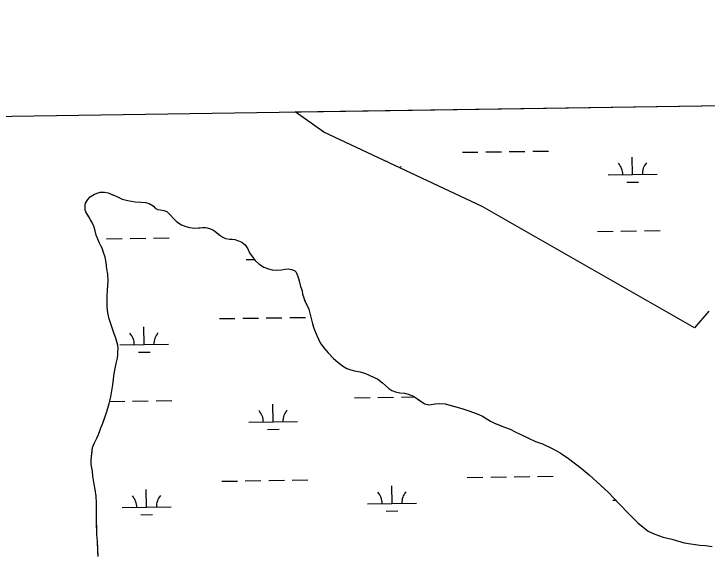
# Model space of a CAD drawing. Extents: x 3807117 to 3845308, y 337856 to 363736.
# Drawn here: x 3828946 to 3830364, y 360840 to 361939 of the extents above; entities that cross this region are included whole.
import ezdxf

# ---------------------------------------------------------------- set-up
doc = ezdxf.new("R2010")
doc.units = 0
for name, color, linetype in [('V-GRID-FRAM', 7, 'Continuous'), ('V-TOPO-SHOR', 7, 'Continuous'), ('V-WETL-SWMP', 7, 'Continuous')]:
    doc.layers.add(name, color=color, linetype=linetype)

msp = doc.modelspace()

# ---------------------------------------------------------------- linework, layer by layer
at = {"layer": 'V-GRID-FRAM'}
msp.add_lwpolyline([(3811100.6, 361461.9), (3842914.2, 361938.5), (3843194.5, 343758.3), (3811365, 343281.4), (3811100.6, 361461.9)], dxfattribs=at)
at = {"layer": 'V-TOPO-SHOR'}
for p, q in [((3829579.6, 361696.4), (3829521.5, 361737.8)), ((3829903.4, 361544.5), (3829579.6, 361696.4)), ((3830337.7, 361296), (3829903.4, 361544.5)), ((3830367.2, 361330.5), (3830337.7, 361296))]:
    msp.add_line(p, q, dxfattribs=at)
for points in [[(3829118.4, 360828.2), (3829117.9, 360839.7), (3829116.8, 360859.9), (3829115.9, 360873.8), (3829115.4, 360886.8), (3829114.8, 360900.3), (3829114.7, 360910.6), (3829114.9, 360923.7), (3829115.2, 360938), (3829114.2, 360952.2), (3829112.5, 360965.3), (3829110.4, 360976.8), (3829107.8, 360993), (3829106.5, 361002.9), (3829104.4, 361016.7), (3829104.3, 361024.3), (3829104.6, 361033.4), (3829106.1, 361043.3), (3829107.1, 361051.3), (3829111, 361061.2), (3829116, 361070.8), (3829119.1, 361078.4), (3829121.1, 361083.5), (3829124.1, 361091.9), (3829128, 361101.5), (3829131.8, 361113), (3829135.3, 361123.3), (3829138.4, 361131.7), (3829141, 361141.6), (3829144, 361154.8), (3829146.3, 361167.5), (3829148.5, 361179.4), (3829150, 361191.3), (3829151, 361202.8), (3829152.9, 361213.1), (3829155.5, 361223.5), (3829157.8, 361234.2), (3829158.9, 361241.4), (3829158.9, 361246.9), (3829159.2, 361253.7), (3829158.7, 361260.8), (3829156.6, 361267.9), (3829154.6, 361275), (3829151.3, 361283.7), (3829148.4, 361292.4), (3829144.7, 361302.6), (3829140.6, 361314.5), (3829138.5, 361326.8), (3829136.8, 361339.4), (3829136.7, 361351.7), (3829136.5, 361362), (3829137.6, 361374.3), (3829138.6, 361391.8), (3829138, 361406), (3829136.3, 361417.1), (3829134.6, 361430.2), (3829132.5, 361440.5), (3829129.6, 361450.4), (3829126.3, 361459), (3829123.9, 361464.2), (3829121.4, 361469.7), (3829117.8, 361477.6), (3829114.5, 361485.5), (3829112, 361494.6), (3829110.4, 361502.1), (3829106.7, 361510.7), (3829102.7, 361517), (3829099, 361523), (3829093, 361533.6), (3829092.1, 361537.1), (3829091.6, 361547.8), (3829092.4, 361551.4), (3829097.4, 361559), (3829102.1, 361564.2), (3829107.2, 361567.8), (3829111.2, 361569.9), (3829118.7, 361572.3), (3829122.6, 361573.6), (3829131.4, 361573.7), (3829138.9, 361572.2), (3829146.5, 361569.1), (3829156.8, 361564.8), (3829167.6, 361559.8), (3829179.1, 361556.4)], [(3829179.1, 361556.4), (3829194.2, 361553.8), (3829205.7, 361553.5), (3829215.3, 361552.8), (3829222.4, 361550.9), (3829230.8, 361545.5), (3829234.8, 361541.1), (3829240, 361538), (3829245.9, 361537.7), (3829252.7, 361536.6), (3829259.1, 361534.3), (3829265.9, 361527.6), (3829273.1, 361519.4), (3829279.5, 361513.1), (3829288.7, 361506.9), (3829297.9, 361503.4), (3829305.4, 361501.5), (3829316.2, 361500), (3829323.7, 361500.5), (3829327.2, 361501), (3829332, 361501.4), (3829338.3, 361501.5), (3829341.5, 361500.7), (3829348.3, 361498.8), (3829353.1, 361496.9), (3829357.1, 361494.2), (3829361.1, 361490.6), (3829367.1, 361485.9), (3829373.4, 361481.7), (3829378.6, 361479.3), (3829387.4, 361477.5), (3829392.5, 361477.5), (3829398.1, 361477.2), (3829405.6, 361474.5), (3829412.4, 361471.4), (3829419.2, 361465.9), (3829424.5, 361458), (3829428.1, 361449.8), (3829433.4, 361442.3), (3829439.4, 361434), (3829447.4, 361426.2), (3829457, 361420.4), (3829466.9, 361416.9), (3829474.5, 361415), (3829483.6, 361414.3), (3829493.5, 361415.2), (3829500.7, 361416.5), (3829507, 361417), (3829513.7, 361415.8), (3829519.7, 361413.5), (3829523.3, 361410), (3829526.2, 361403.3), (3829527.8, 361397), (3829529.9, 361389.9), (3829532.4, 361380.8), (3829535.3, 361371.7), (3829536.5, 361365.4), (3829539, 361357.5), (3829540.6, 361353.1), (3829543.1, 361346.8), (3829545.9, 361341.7), (3829549.2, 361334.2), (3829551.2, 361326.3), (3829553.7, 361315.6), (3829556.6, 361304.5), (3829559.5, 361295.8), (3829565.6, 361280.5), (3829572.5, 361265.9), (3829580.2, 361255.2), (3829588.6, 361245.4), (3829599.5, 361233.7), (3829608.3, 361225.8), (3829617.9, 361218.8), (3829627, 361213.4), (3829635.4, 361210.3), (3829642.6, 361208), (3829654.1, 361206.1), (3829665.2, 361203.1), (3829690.3, 361191.5), (3829699.9, 361184.1), (3829705.9, 361178.2), (3829712.7, 361172.3), (3829718.7, 361168), (3829726.3, 361165.3), (3829735, 361163.4), (3829745, 361162.8), (3829752.5, 361160.5), (3829762.9, 361156.6), (3829771.3, 361150.8), (3829780.9, 361144.1), (3829786.4, 361140.6), (3829795.2, 361138.7), (3829807.5, 361140.9), (3829817.4, 361141.8), (3829828.1, 361140.7), (3829839.6, 361137.7), (3829852.7, 361134.2), (3829863.9, 361130.8), (3829876.2, 361126.2), (3829885.8, 361123.1), (3829896.5, 361119.3)], [(3829896.5, 361119.3), (3829904.5, 361115.8), (3829910.1, 361111.9), (3829920.4, 361105.3), (3829928.8, 361101.4), (3829937.6, 361097.9), (3829947.1, 361094.1), (3829960.7, 361089.1), (3829971.4, 361083.7), (3829983, 361078.2), (3829998.5, 361070.5), (3830012.9, 361063.9), (3830026.8, 361058.9), (3830048.3, 361048.8), (3830063.1, 361040.7), (3830080.3, 361029), (3830105.9, 361009.5), (3830122.3, 360995.4), (3830137.1, 360982.1), (3830161.9, 360959.7), (3830183.6, 360936.6), (3830203.7, 360915.8), (3830221.7, 360897.4), (3830242.9, 360880.6), (3830256.9, 360874), (3830274, 360867.8), (3830291.5, 360863.7), (3830316.9, 360856.8), (3830335.2, 360853.9), (3830348.7, 360851.6), (3830360.6, 360851), (3830374.1, 360849.2)]]:
    msp.add_lwpolyline(points, dxfattribs=at)
at = {"layer": 'V-WETL-SWMP'}
for p, q in [((3829521.5, 361737.8), (3830843.2, 361757.7)), ((3829579.6, 361696.4), (3829521.5, 361737.8)), ((3829903.4, 361544.5), (3829579.6, 361696.4)), ((3829863.1, 361655.3), (3829895.1, 361655.7)), ((3829911.1, 361656), (3829943.1, 361656.5)), ((3829959.1, 361656.7), (3829991.1, 361657.2)), ((3830007.1, 361657.4), (3830039.1, 361657.9)), ((3829708.8, 361635.8), (3829708.8, 361638.2)), ((3830211.2, 361609.7), (3830210.6, 361645.7)), ((3830161.2, 361609), (3830261.2, 361610.5)), ((3830199.4, 361594.1), (3830223.4, 361594.5)), ((3829097.4, 361559), (3829102.1, 361564.2)), ((3829102.1, 361564.2), (3829107.2, 361567.8)), ((3829107.2, 361567.8), (3829111.2, 361569.9)), ((3829111.2, 361569.9), (3829122.6, 361573.6)), ((3829122.6, 361573.6), (3829131.4, 361573.7)), ((3829131.4, 361573.7), (3829138.9, 361572.2)), ((3829138.9, 361572.2), (3829156.8, 361564.8)), ((3829156.8, 361564.8), (3829167.6, 361559.8)), ((3829091.6, 361547.8), (3829092.4, 361551.4)), ((3829092.1, 361537.1), (3829091.6, 361547.8)), ((3829092.4, 361551.4), (3829097.4, 361559)), ((3829167.6, 361559.8), (3829179.1, 361556.4)), ((3829179.1, 361556.4), (3829194.2, 361553.8)), ((3829194.2, 361553.8), (3829205.7, 361553.5)), ((3829205.7, 361553.5), (3829215.3, 361552.8)), ((3829215.3, 361552.8), (3829222.4, 361550.9)), ((3829222.4, 361550.9), (3829230.8, 361545.5)), ((3829093, 361533.6), (3829092.1, 361537.1)), ((3829099, 361523), (3829093, 361533.6)), ((3829230.8, 361545.5), (3829234.8, 361541.1)), ((3829234.8, 361541.1), (3829240, 361538)), ((3829240, 361538), (3829245.9, 361537.7)), ((3829245.9, 361537.7), (3829252.7, 361536.6)), ((3829252.7, 361536.6), (3829259.1, 361534.3)), ((3829259.1, 361534.3), (3829265.9, 361527.6)), ((3830337.7, 361296), (3829903.4, 361544.5)), ((3829102.7, 361517), (3829099, 361523)), ((3829265.9, 361527.6), (3829273.1, 361519.4)), ((3829273.1, 361519.4), (3829279.5, 361513.1)), ((3829106.7, 361510.7), (3829102.7, 361517)), ((3829110.4, 361502.1), (3829106.7, 361510.7)), ((3829279.5, 361513.1), (3829288.7, 361506.9)), ((3829288.7, 361506.9), (3829297.9, 361503.4)), ((3829112, 361494.6), (3829110.4, 361502.1)), ((3829114.5, 361485.5), (3829112, 361494.6)), ((3829297.9, 361503.4), (3829305.4, 361501.5)), ((3829305.4, 361501.5), (3829316.2, 361500)), ((3829316.2, 361500), (3829323.7, 361500.5)), ((3829323.7, 361500.5), (3829332, 361501.4)), ((3829332, 361501.4), (3829338.3, 361501.5)), ((3829338.3, 361501.5), (3829341.5, 361500.7)), ((3829341.5, 361500.7), (3829348.3, 361498.8)), ((3829348.3, 361498.8), (3829353.1, 361496.9)), ((3829353.1, 361496.9), (3829357.1, 361494.2)), ((3829357.1, 361494.2), (3829361.1, 361490.6)), ((3830139.5, 361493.2), (3830171.5, 361493.7)), ((3830187.5, 361493.9), (3830219.5, 361494.4)), ((3830235.5, 361494.6), (3830267.5, 361495.1)), ((3829117.8, 361477.6), (3829114.5, 361485.5)), ((3829121.4, 361469.7), (3829117.8, 361477.6)), ((3829135.8, 361478.2), (3829167.8, 361478.7)), ((3829183.8, 361478.9), (3829215.8, 361479.4)), ((3829231.8, 361479.6), (3829263.8, 361480.1)), ((3829361.1, 361490.6), (3829367.1, 361485.9)), ((3829367.1, 361485.9), (3829373.4, 361481.7)), ((3829373.4, 361481.7), (3829378.6, 361479.3)), ((3829378.6, 361479.3), (3829387.4, 361477.5)), ((3829387.4, 361477.5), (3829392.5, 361477.5)), ((3829392.5, 361477.5), (3829398.1, 361477.2)), ((3829398.1, 361477.2), (3829405.6, 361474.5)), ((3829123.9, 361464.2), (3829121.4, 361469.7)), ((3829126.3, 361459), (3829123.9, 361464.2)), ((3829405.6, 361474.5), (3829412.4, 361471.4)), ((3829412.4, 361471.4), (3829419.2, 361465.9)), ((3829419.2, 361465.9), (3829424.5, 361458)), ((3829129.6, 361450.4), (3829126.3, 361459)), ((3829132.5, 361440.5), (3829129.6, 361450.4)), ((3829424.5, 361458), (3829428.1, 361449.8)), ((3829428.1, 361449.8), (3829433.4, 361442.3)), ((3829134.6, 361430.2), (3829132.5, 361440.5)), ((3829421.3, 361436), (3829437.8, 361436.3)), ((3829433.4, 361442.3), (3829439.4, 361434)), ((3829136.3, 361417.1), (3829134.6, 361430.2)), ((3829439.4, 361434), (3829447.4, 361426.2)), ((3829447.4, 361426.2), (3829457, 361420.4)), ((3829457, 361420.4), (3829466.9, 361416.9)), ((3829138, 361406), (3829136.3, 361417.1)), ((3829138.6, 361391.8), (3829138, 361406)), ((3829466.9, 361416.9), (3829474.5, 361415)), ((3829474.5, 361415), (3829483.6, 361414.3)), ((3829483.6, 361414.3), (3829493.5, 361415.2)), ((3829493.5, 361415.2), (3829500.7, 361416.5)), ((3829500.7, 361416.5), (3829507, 361417)), ((3829507, 361417), (3829513.7, 361415.8)), ((3829513.7, 361415.8), (3829519.7, 361413.5)), ((3829519.7, 361413.5), (3829523.3, 361410)), ((3829523.3, 361410), (3829526.2, 361403.3)), ((3829137.6, 361374.3), (3829138.6, 361391.8)), ((3829526.2, 361403.3), (3829527.8, 361397)), ((3829527.8, 361397), (3829529.9, 361389.9)), ((3829529.9, 361389.9), (3829532.4, 361380.8)), ((3829532.4, 361380.8), (3829535.3, 361371.7)), ((3829136.5, 361362), (3829137.6, 361374.3)), ((3829535.3, 361371.7), (3829536.5, 361365.4)), ((3829536.5, 361365.4), (3829539, 361357.5)), ((3829136.8, 361339.4), (3829136.5, 361362)), ((3829539, 361357.5), (3829543.1, 361346.8)), ((3829138.5, 361326.8), (3829136.8, 361339.4)), ((3829543.1, 361346.8), (3829545.9, 361341.7)), ((3829545.9, 361341.7), (3829549.2, 361334.2)), ((3829140.6, 361314.5), (3829138.5, 361326.8)), ((3829549.2, 361334.2), (3829551.2, 361326.3)), ((3829551.2, 361326.3), (3829553.7, 361315.6)), ((3830367.2, 361330.5), (3830337.7, 361296)), ((3829144.7, 361302.6), (3829140.6, 361314.5)), ((3829366.3, 361315.1), (3829398.2, 361315.6)), ((3829414.2, 361315.8), (3829446.2, 361316.3)), ((3829462.2, 361316.5), (3829494.2, 361317)), ((3829510.2, 361317.3), (3829542.2, 361317.7)), ((3829553.7, 361315.6), (3829556.6, 361304.5)), ((3829148.4, 361292.4), (3829144.7, 361302.6)), ((3829151.3, 361283.7), (3829148.4, 361292.4)), ((3829212.4, 361262.1), (3829211.9, 361298)), ((3829556.6, 361304.5), (3829559.5, 361295.8)), ((3829559.5, 361295.8), (3829565.6, 361280.5)), ((3829154.6, 361275), (3829151.3, 361283.7)), ((3829565.6, 361280.5), (3829572.5, 361265.9)), ((3829158.7, 361260.8), (3829154.6, 361275)), ((3829572.5, 361265.9), (3829580.2, 361255.2)), ((3829159.2, 361253.7), (3829158.7, 361260.8)), ((3829158.9, 361246.9), (3829159.2, 361253.7)), ((3829162.4, 361261.3), (3829262.4, 361262.8)), ((3829580.2, 361255.2), (3829588.6, 361245.4)), ((3829157.8, 361234.2), (3829158.9, 361241.4)), ((3829158.9, 361241.4), (3829158.9, 361246.9)), ((3829200.7, 361246.4), (3829224.7, 361246.8)), ((3829588.6, 361245.4), (3829599.5, 361233.7)), ((3829152.9, 361213.1), (3829155.5, 361223.5)), ((3829155.5, 361223.5), (3829157.8, 361234.2)), ((3829599.5, 361233.7), (3829608.3, 361225.8)), ((3829608.3, 361225.8), (3829617.9, 361218.8)), ((3829151, 361202.8), (3829152.9, 361213.1)), ((3829617.9, 361218.8), (3829627, 361213.4)), ((3829627, 361213.4), (3829635.4, 361210.3)), ((3829635.4, 361210.3), (3829642.6, 361208)), ((3829642.6, 361208), (3829654.1, 361206.1)), ((3829150, 361191.3), (3829151, 361202.8)), ((3829654.1, 361206.1), (3829665.2, 361203.1)), ((3829665.2, 361203.1), (3829690.3, 361191.5)), ((3829146.3, 361167.5), (3829148.5, 361179.4)), ((3829148.5, 361179.4), (3829150, 361191.3)), ((3829690.3, 361191.5), (3829699.9, 361184.1)), ((3829699.9, 361184.1), (3829705.9, 361178.2)), ((3829144, 361154.8), (3829146.3, 361167.5)), ((3829705.9, 361178.2), (3829712.7, 361172.3)), ((3829712.7, 361172.3), (3829718.7, 361168)), ((3829718.7, 361168), (3829726.3, 361165.3)), ((3829726.3, 361165.3), (3829735, 361163.4)), ((3829141, 361141.6), (3829144, 361154.8)), ((3829642.6, 361153.1), (3829674.6, 361153.5)), ((3829690.6, 361153.8), (3829722.6, 361154.3)), ((3829735, 361163.4), (3829745, 361162.8)), ((3829738.6, 361154.5), (3829765.4, 361154.9)), ((3829745, 361162.8), (3829752.5, 361160.5)), ((3829752.5, 361160.5), (3829762.9, 361156.6)), ((3829762.9, 361156.6), (3829780.9, 361144.1)), ((3829138.4, 361131.7), (3829141, 361141.6)), ((3829141.9, 361145.6), (3829172.8, 361146)), ((3829188.8, 361146.3), (3829220.8, 361146.7)), ((3829236.8, 361147), (3829268.8, 361147.5)), ((3829476.3, 361104.1), (3829475.7, 361140.1)), ((3829780.9, 361144.1), (3829786.4, 361140.6)), ((3829786.4, 361140.6), (3829795.2, 361138.7)), ((3829795.2, 361138.7), (3829807.5, 361140.9)), ((3829807.5, 361140.9), (3829817.4, 361141.8)), ((3829817.4, 361141.8), (3829828.1, 361140.7)), ((3829828.1, 361140.7), (3829852.7, 361134.2)), ((3829128, 361101.5), (3829135.3, 361123.3)), ((3829135.3, 361123.3), (3829138.4, 361131.7)), ((3829852.7, 361134.2), (3829863.9, 361130.8)), ((3829863.9, 361130.8), (3829876.2, 361126.2)), ((3829876.2, 361126.2), (3829885.8, 361123.1)), ((3829885.8, 361123.1), (3829896.5, 361119.3)), ((3829896.5, 361119.3), (3829904.5, 361115.8)), ((3829904.5, 361115.8), (3829910.1, 361111.9)), ((3829910.1, 361111.9), (3829920.4, 361105.3)), ((3829124.1, 361091.9), (3829128, 361101.5)), ((3829426.3, 361103.4), (3829526.3, 361104.9)), ((3829920.4, 361105.3), (3829928.8, 361101.4)), ((3829928.8, 361101.4), (3829947.1, 361094.1)), ((3829947.1, 361094.1), (3829960.7, 361089.1)), ((3829119.1, 361078.4), (3829124.1, 361091.9)), ((3829464.5, 361088.5), (3829488.5, 361088.9)), ((3829960.7, 361089.1), (3829971.4, 361083.7)), ((3829971.4, 361083.7), (3829983, 361078.2)), ((3829111, 361061.2), (3829116, 361070.8)), ((3829116, 361070.8), (3829119.1, 361078.4)), ((3829983, 361078.2), (3829998.5, 361070.5)), ((3829998.5, 361070.5), (3830012.9, 361063.9)), ((3829107.1, 361051.3), (3829111, 361061.2)), ((3830012.9, 361063.9), (3830026.8, 361058.9)), ((3830026.8, 361058.9), (3830048.3, 361048.8)), ((3829104.6, 361033.4), (3829107.1, 361051.3)), ((3830048.3, 361048.8), (3830063.1, 361040.7)), ((3830063.1, 361040.7), (3830080.3, 361029)), ((3829104.3, 361024.3), (3829104.6, 361033.4)), ((3829104.4, 361016.7), (3829104.3, 361024.3)), ((3830080.3, 361029), (3830105.9, 361009.5)), ((3829106.5, 361002.9), (3829104.4, 361016.7)), ((3830105.9, 361009.5), (3830122.3, 360995.4)), ((3829107.8, 360993), (3829106.5, 361002.9)), ((3830122.3, 360995.4), (3830161.9, 360959.7)), ((3829110.4, 360976.8), (3829107.8, 360993)), ((3829371.2, 360982.5), (3829403.2, 360982.9)), ((3829419.2, 360983.2), (3829451.2, 360983.7)), ((3829467.2, 360983.9), (3829499.2, 360984.4)), ((3829515.2, 360984.6), (3829547.2, 360985.1)), ((3829873.1, 360990), (3829905.1, 360990.5)), ((3829921.1, 360990.7), (3829953.1, 360991.2)), ((3829969.1, 360991.4), (3830001.1, 360991.9)), ((3830017.1, 360992.1), (3830049.1, 360992.6)), ((3829112.5, 360965.3), (3829110.4, 360976.8)), ((3829719.3, 360936.9), (3829718.7, 360972.9)), ((3829114.2, 360952.2), (3829112.5, 360965.3)), ((3829115.2, 360938), (3829114.2, 360952.2)), ((3829217.4, 360929.4), (3829216.9, 360965.4)), ((3830161.9, 360959.7), (3830183.6, 360936.6)), ((3829114.7, 360910.6), (3829115.2, 360938)), ((3830171.1, 360943.7), (3830176.9, 360943.8)), ((3829167.4, 360928.7), (3829267.4, 360930.2)), ((3829669.3, 360936.2), (3829769.3, 360937.7)), ((3830183.6, 360936.6), (3830203.7, 360915.8)), ((3829114.8, 360900.3), (3829114.7, 360910.6)), ((3829205.7, 360913.8), (3829229.7, 360914.2)), ((3829707.5, 360921.3), (3829731.5, 360921.7)), ((3830203.7, 360915.8), (3830221.7, 360897.4)), ((3829115.9, 360873.8), (3829114.8, 360900.3)), ((3830221.7, 360897.4), (3830242.9, 360880.6)), ((3829116.8, 360859.9), (3829115.9, 360873.8)), ((3830242.9, 360880.6), (3830256.9, 360874)), ((3830256.9, 360874), (3830274, 360867.8)), ((3830274, 360867.8), (3830291.5, 360863.7)), ((3829118.4, 360828.2), (3829116.8, 360859.9)), ((3830291.5, 360863.7), (3830316.9, 360856.8)), ((3830316.9, 360856.8), (3830348.7, 360851.6)), ((3830348.7, 360851.6), (3830360.6, 360851)), ((3830360.6, 360851), (3830374.1, 360849.2))]:
    msp.add_line(p, q, dxfattribs=at)
for centre, start, end in [((3830155.9, 361609.4), 0.0865, 41.6302), ((3830266.4, 361611), 140.0865, 181.6302), ((3829764.5, 361603.5), 140.0865, 145.8529), ((3829157.2, 361261.7), 0.0865, 41.6302), ((3829267.7, 361263.4), 140.0865, 181.6302), ((3829421, 361103.8), 0.0865, 41.6302), ((3829531.5, 361105.4), 140.0865, 181.6302), ((3829162.2, 360929.1), 0.0865, 41.6302), ((3829272.7, 360930.7), 140.0865, 181.6302), ((3829664, 360936.6), 0.0865, 41.6302), ((3829774.5, 360938.2), 140.0865, 181.6302)]:
    msp.add_arc(centre, 35.2, start, end, dxfattribs=at)

doc.saveas('drawing.dxf')
